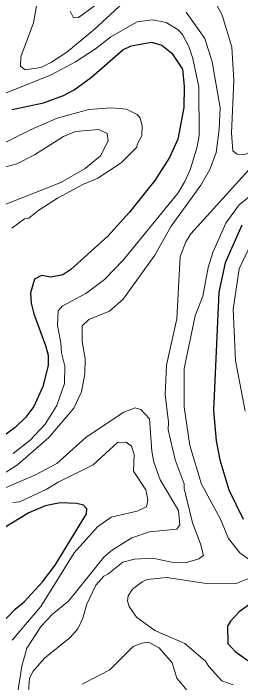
# Model space of a CAD drawing. Extents: x 673.3 to 698.5, y 6984.3 to 7012.3.
# Drawn here: x 678.607 to 679.035, y 7000.576 to 7001.837 of the extents above; entities that cross this region are included whole.
import ezdxf

# ---------------------------------------------------------------- set-up
doc = ezdxf.new("R2010")
doc.units = 0
doc.header["$LTSCALE"] = 0.032
doc.layers.add('1', color=7, linetype='Continuous', lineweight=25)
doc.layers.add('2', color=7, linetype='Continuous', lineweight=13)

msp = doc.modelspace()

# ---------------------------------------------------------------- linework, layer by layer
at = {"layer": '1'}
for points in [[(678.6044, 7001.6554), (678.6635, 7001.6678), (678.7016, 7001.6821), (678.7213, 7001.6924), (678.754, 7001.7167), (678.8132, 7001.7679), (678.8291, 7001.7756), (678.8671, 7001.7825), (678.8867, 7001.7767), (678.9057, 7001.7616), (678.9253, 7001.7312), (678.9287, 7001.6986), (678.928, 7001.6596), (678.9164, 7001.5998), (678.9008, 7001.565), (678.8733, 7001.522), (678.8257, 7001.4622), (678.7847, 7001.4171), (678.7151, 7001.3539), (678.7003, 7001.3443), (678.6776, 7001.3395), (678.66, 7001.3427), (678.6467, 7001.3357), (678.6389, 7001.3105), (678.6404, 7001.291), (678.6455, 7001.2708), (678.6677, 7001.2111), (678.6722, 7001.193), (678.6722, 7001.1734), (678.6623, 7001.134), (678.6457, 7001.0959), (678.6304, 7001.0763), (678.6101, 7001.0567), (678.562, 7001.0215)], [(679.0372, 7001.4375), (679.0061, 7001.3669), (678.994, 7001.3116), (678.9841, 7001.0887), (678.989, 7001.0317), (678.9956, 7000.9956), (679.0125, 7000.9392), (679.0399, 7000.8842)], [(678.5833, 7000.6862), (678.6101, 7000.7147), (678.6272, 7000.7285), (678.6616, 7000.7662), (678.6854, 7000.7974), (678.7444, 7000.8939), (678.7452, 7000.9034), (678.7389, 7000.9102), (678.7267, 7000.9136), (678.6951, 7000.9144), (678.6668, 7000.9088), (678.6358, 7000.8959), (678.522, 7000.8268)], [(679.0683, 7000.7354), (679.0325, 7000.7094), (679.0159, 7000.6921), (679.0101, 7000.6825), (679.011, 7000.6498), (679.0246, 7000.6346), (679.0483, 7000.6179)]]:
    msp.add_lwpolyline(points, dxfattribs=at)
at = {"layer": '2'}
for points in [[(679.1868, 7001.8898), (679.1631, 7001.8341), (679.1617, 7001.7666), (679.1381, 7001.7014), (679.1348, 7001.6823), (679.1355, 7001.6542), (679.1316, 7001.6445), (679.0952, 7001.6227), (679.0706, 7001.5919), (679.0546, 7001.5772), (679.0435, 7001.5709), (679.0282, 7001.5717), (679.0202, 7001.5774), (679.0175, 7001.6109), (679.0224, 7001.7104), (679.0183, 7001.7728), (679.0002, 7001.8334), (678.9832, 7001.8656)], [(678.7889, 7001.8723), (678.7298, 7001.8289), (678.7202, 7001.8284), (678.714, 7001.8406)], [(678.8212, 7001.864), (678.7588, 7001.8057), (678.7074, 7001.7635), (678.679, 7001.7448), (678.6589, 7001.7348), (678.6293, 7001.7305), (678.6203, 7001.7369), (678.6209, 7001.7549), (678.6447, 7001.819), (678.6526, 7001.8618)], [(679.032, 7001.3552), (679.0494, 7001.3913), (679.0765, 7001.423), (679.1231, 7001.4594), (679.1745, 7001.4755), (679.207, 7001.4804), (679.2794, 7001.4837), (679.2971, 7001.49), (679.3018, 7001.4963), (679.3042, 7001.5085), (679.3026, 7001.5402), (679.3131, 7001.5905), (679.3188, 7001.6537), (679.3181, 7001.6967), (679.3339, 7001.7919), (679.3408, 7001.8112), (679.3745, 7001.8558)], [(678.9816, 7001.7454), (678.9677, 7001.7894), (678.9327, 7001.8388)], [(678.5772, 7001.6808), (678.6769, 7001.7201), (678.7238, 7001.7453), (678.7616, 7001.7699), (678.7903, 7001.7923), (678.8403, 7001.8208), (678.8691, 7001.8242), (678.8948, 7001.8191), (678.9171, 7001.8055), (678.9252, 7001.7966), (678.9376, 7001.7744), (678.9451, 7001.7514), (678.9563, 7001.6985), (678.9572, 7001.6068), (678.9531, 7001.5853), (678.9397, 7001.542), (678.93, 7001.5197), (678.9172, 7001.4985), (678.8137, 7001.3719), (678.7788, 7001.3354), (678.7433, 7001.3088), (678.6987, 7001.2848), (678.6913, 7001.2765), (678.6903, 7001.2489), (678.6966, 7001.2161), (678.6975, 7001.1974), (678.7039, 7001.1718), (678.7031, 7001.1393), (678.6891, 7001.0983), (678.6668, 7001.0628), (678.6385, 7001.033), (678.6064, 7001.0074)], [(678.5746, 7000.9613), (678.6144, 7000.9862), (678.6735, 7001.0379), (678.7208, 7001.0928), (678.735, 7001.1235), (678.7415, 7001.1577), (678.7422, 7001.1867), (678.7365, 7001.2177), (678.7366, 7001.2482), (678.7492, 7001.26), (678.7881, 7001.2757), (678.8138, 7001.298), (678.8737, 7001.3809), (678.9044, 7001.4359), (678.96, 7001.5128), (678.9772, 7001.5424), (678.9891, 7001.5747), (678.9947, 7001.6184), (678.9963, 7001.6588), (678.9816, 7001.7454)], [(678.6043, 7001.432), (678.6281, 7001.4493), (678.636, 7001.4511), (678.6548, 7001.4661), (678.6901, 7001.4885), (678.7389, 7001.5146), (678.7661, 7001.5262), (678.8099, 7001.5551), (678.8397, 7001.5846), (678.8401, 7001.5898), (678.8488, 7001.6059), (678.8497, 7001.6246), (678.8458, 7001.6395), (678.8398, 7001.6458), (678.8198, 7001.6561), (678.7919, 7001.6588), (678.7489, 7001.6554), (678.6896, 7001.6393), (678.6402, 7001.6179), (678.5506, 7001.5731)], [(679.0561, 7001.5482), (678.9411, 7001.4212), (678.9316, 7001.4065), (678.9214, 7001.3789), (678.915, 7001.2611), (678.8954, 7001.1737), (678.8929, 7001.1188), (678.8994, 7001.0665), (678.8986, 7001.0519), (678.9117, 7000.9957), (678.9287, 7000.9503), (678.9288, 7000.9419), (678.9445, 7000.8772), (678.9597, 7000.8377), (678.9652, 7000.8158), (678.9562, 7000.8092), (678.933, 7000.8021), (678.9053, 7000.8027), (678.869, 7000.8102), (678.8354, 7000.8084), (678.8133, 7000.8029), (678.7846, 7000.7801), (678.7773, 7000.7768), (678.7623, 7000.7597), (678.7454, 7000.7237), (678.7377, 7000.6972), (678.7282, 7000.6775), (678.7141, 7000.661), (678.6657, 7000.622), (678.6444, 7000.5974), (678.6372, 7000.5846), (678.634, 7000.5407)], [(679.0623, 7000.8001), (679.0334, 7000.8204), (679.0119, 7000.8474), (678.997, 7000.8838), (678.9615, 7000.9498), (678.9395, 7001.023), (678.9288, 7001.095), (678.9288, 7001.1679), (678.9496, 7001.267), (678.9638, 7001.304), (678.9741, 7001.3582), (678.9828, 7001.3862), (679.0074, 7001.4417), (679.032, 7001.4762), (679.0933, 7001.5252)], [(679.0435, 7001.0871), (679.0255, 7001.1826), (679.0208, 7001.2787), (679.032, 7001.3552)], [(678.5793, 7000.938), (678.6489, 7000.9675), (678.6887, 7000.989), (678.7438, 7001.0382), (678.8153, 7001.0856), (678.8364, 7001.0935), (678.8469, 7001.0906), (678.8634, 7001.0732), (678.8676, 7001.0122), (678.8717, 7000.991), (678.8835, 7000.9578), (678.9179, 7000.9005), (678.9205, 7000.8732), (678.9151, 7000.8651), (678.8636, 7000.8598), (678.8301, 7000.8487), (678.7937, 7000.8262), (678.7778, 7000.8131), (678.7105, 7000.7297)], [(678.6049, 7000.656), (678.6584, 7000.7193), (678.7212, 7000.8206), (678.7656, 7000.8694), (678.7911, 7000.8875), (678.8401, 7000.8992), (678.8576, 7000.907), (678.8604, 7000.9205), (678.8562, 7000.9389), (678.8335, 7000.9742), (678.8342, 7001.0056), (678.8295, 7001.0216), (678.8191, 7001.029), (678.8031, 7001.0286), (678.7575, 7000.986), (678.6916, 7000.9539), (678.6684, 7000.9398), (678.6186, 7000.9169), (678.6062, 7000.9152)], [(679.021, 7000.5717), (678.9999, 7000.5796), (678.9752, 7000.6063), (678.9691, 7000.6168), (678.9298, 7000.65), (678.8736, 7000.6741), (678.8388, 7000.6991), (678.825, 7000.7196), (678.8221, 7000.7304), (678.8233, 7000.7396), (678.8313, 7000.7518), (678.8497, 7000.7662), (678.859, 7000.7703), (678.8951, 7000.7743), (678.9666, 7000.7633), (679.0267, 7000.763), (679.0514, 7000.7726)], [(678.7105, 7000.7297), (678.6808, 7000.7048), (678.6595, 7000.6826), (678.6324, 7000.6411), (678.6226, 7000.607), (678.6144, 7000.5549)], [(678.7363, 7000.5729), (678.7884, 7000.5999), (678.8327, 7000.644), (678.8487, 7000.6506), (678.8616, 7000.6522), (678.8816, 7000.6416), (678.9059, 7000.6136), (678.9151, 7000.5843), (678.9401, 7000.5545)]]:
    msp.add_lwpolyline(points, dxfattribs=at)
msp.add_lwpolyline([(678.4894, 7001.4858), (678.5337, 7001.5244), (678.5655, 7001.5407), (678.6133, 7001.5532), (678.6467, 7001.5699), (678.7013, 7001.6045), (678.7238, 7001.614), (678.7682, 7001.618), (678.7837, 7001.6105), (678.7853, 7001.5964), (678.7711, 7001.5681), (678.742, 7001.5446), (678.6964, 7001.5182), (678.5916, 7001.4763), (678.5694, 7001.4575), (678.5229, 7001.4274), (678.4906, 7001.4127), (678.4716, 7001.4081), (678.4515, 7001.4171), (678.4482, 7001.4215), (678.4561, 7001.4466)], close=True, dxfattribs=at)

doc.saveas('drawing.dxf')
